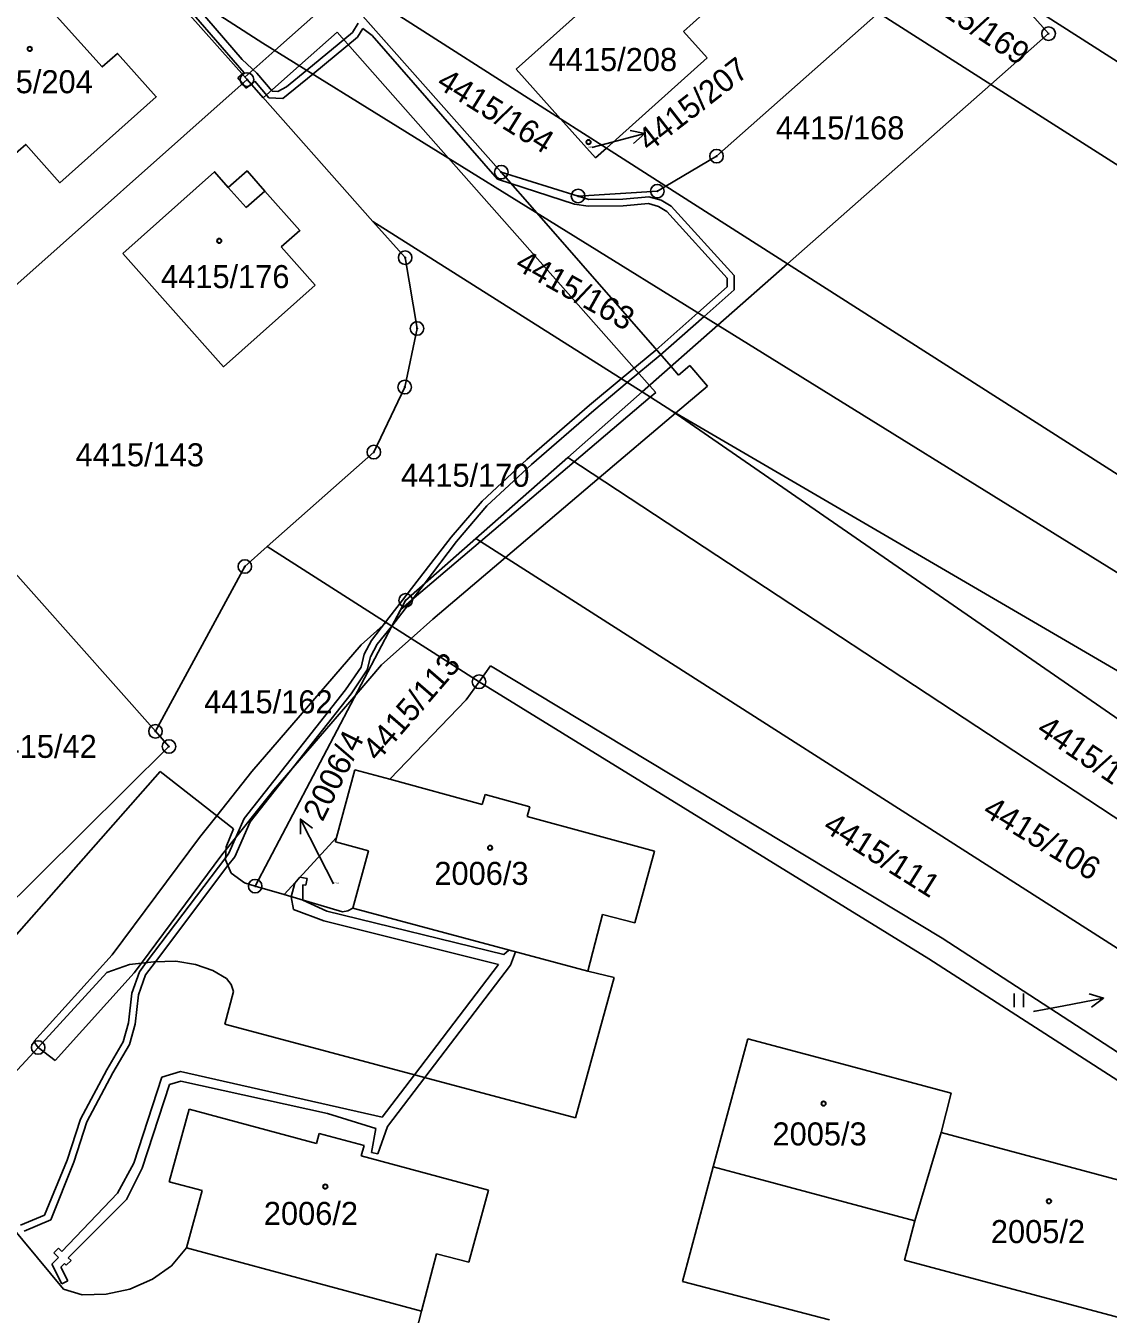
# Model space of a CAD drawing. Extents: x -593183 to -588034, y -1130415 to -1124994.
# Drawn here: x -589814.1 to -589734.2, y -1128708.5 to -1128613.4 of the extents above; entities that cross this region are included whole.
import ezdxf

# ---------------------------------------------------------------- set-up
doc = ezdxf.new("R2010")
doc.units = 0
for name, color, linetype in [('Vrstva 1', 7, 'Continuous'), ('Vrstva 16', 7, 'Continuous'), ('Vrstva 18', 7, 'Continuous'), ('Vrstva 19', 7, 'Continuous'), ('Vrstva 24', 7, 'Continuous'), ('Vrstva 25', 7, 'Continuous'), ('Vrstva 27', 7, 'Continuous'), ('Vrstva 4', 7, 'Continuous')]:
    doc.layers.add(name, color=color, linetype=linetype)

msp = doc.modelspace()

# ---------------------------------------------------------------- linework, layer by layer
at = {"layer": 'Vrstva 1'}
for p, q in [((-589777.91, -1128616.58), (-589766.2, -1128606.07)), ((-589797.78, -1128617.34), (-589804.92, -1128609.3)), ((-589804.92, -1128609.3), (-589796.61, -1128614.64)), ((-589762.08, -1128610.66), (-589765.57, -1128613.78)), ((-589774.63, -1128620.24), (-589788.35, -1128611.48)), ((-589738.61, -1128613.95), (-589741.04, -1128611.21)), ((-589654.91, -1128666.43), (-589741.04, -1128611.21)), ((-589789.43, -1128612.44), (-589779.01, -1128624.18)), ((-589763.12, -1128623), (-589751.17, -1128612.4)), ((-589751.17, -1128612.4), (-589742.87, -1128617.7)), ((-589765.57, -1128613.78), (-589763.82, -1128615.73)), ((-589742.87, -1128617.7), (-589738.61, -1128613.95)), ((-589796.61, -1128614.64), (-589763.02, -1128635.47)), ((-589771.25, -1128622.4), (-589763.82, -1128615.73)), ((-589777.91, -1128616.58), (-589774.63, -1128620.24)), ((-589825.46, -1128641.96), (-589797.78, -1128617.34)), ((-589797.78, -1128617.34), (-589788.49, -1128627.81)), ((-589757.88, -1128630.94), (-589742.87, -1128617.7)), ((-589742.87, -1128617.7), (-589658.29, -1128671.72)), ((-589774.63, -1128620.24), (-589772.05, -1128623.12)), ((-589771.25, -1128622.4), (-589774.63, -1128620.24)), ((-589772.05, -1128623.12), (-589771.25, -1128622.4)), ((-589766.86, -1128625.21), (-589771.25, -1128622.4)), ((-589766.86, -1128625.21), (-589763.12, -1128623)), ((-589779.01, -1128624.18), (-589773.34, -1128625.94)), ((-589766.86, -1128625.21), (-589767.49, -1128625.58)), ((-589757.88, -1128630.94), (-589766.86, -1128625.21)), ((-589773.34, -1128625.94), (-589767.49, -1128625.58)), ((-589786.11, -1128630.49), (-589788.49, -1128627.81)), ((-589788.49, -1128627.81), (-589768.62, -1128640.41)), ((-589795.26, -1128629.7), (-589792.75, -1128632.53)), ((-589786.11, -1128630.49), (-589785.23, -1128635.72)), ((-589763.02, -1128635.47), (-589757.88, -1128630.94)), ((-589669.82, -1128687.19), (-589757.88, -1128630.94)), ((-589785.23, -1128635.72), (-589786.14, -1128640.05)), ((-589768.62, -1128640.41), (-589763.02, -1128635.47)), ((-589763.02, -1128635.47), (-589673.06, -1128691.26)), ((-589786.14, -1128640.05), (-589788.42, -1128644.85)), ((-589774.1, -1128645.24), (-589768.62, -1128640.41)), ((-589768.62, -1128640.41), (-589766.41, -1128641.81)), ((-589699.18, -1128681.08), (-589766.41, -1128641.81)), ((-589766.41, -1128641.81), (-589715.61, -1128676.94)), ((-589788.42, -1128644.85), (-589796.29, -1128651.83)), ((-589780.89, -1128651.23), (-589774.1, -1128645.24)), ((-589714.15, -1128684.7), (-589774.1, -1128645.24)), ((-589819.25, -1128648.89), (-589804.54, -1128665.47)), ((-589796.29, -1128651.83), (-589797.94, -1128653.3)), ((-589787.08, -1128657.71), (-589796.29, -1128651.83)), ((-589786.07, -1128655.8), (-589780.89, -1128651.23)), ((-589780.89, -1128651.23), (-589717.83, -1128691.55)), ((-589804.54, -1128665.47), (-589797.94, -1128653.3)), ((-589786.07, -1128655.8), (-589787.08, -1128657.71)), ((-589797.18, -1128676.9), (-589787.08, -1128657.71)), ((-589787.08, -1128657.71), (-589780.65, -1128661.81)), ((-589780.65, -1128661.81), (-589779.81, -1128660.63)), ((-589779.81, -1128660.63), (-589746.46, -1128680.75)), ((-589781.6, -1128663.15), (-589780.65, -1128661.81)), ((-589780.65, -1128661.81), (-589747.44, -1128682.26)), ((-589787.24, -1128669.01), (-589781.6, -1128663.15)), ((-589804.54, -1128665.47), (-589803.54, -1128666.59)), ((-589803.54, -1128666.59), (-589819.53, -1128682.42)), ((-589817.94, -1128684.02), (-589804.19, -1128668.44)), ((-589798.77, -1128672.68), (-589804.19, -1128668.44)), ((-589791.17, -1128673.3), (-589789.82, -1128668.31)), ((-589789.82, -1128668.31), (-589787.24, -1128669.01)), ((-589787.24, -1128669.01), (-589780.41, -1128670.87)), ((-589780.41, -1128670.87), (-589780.21, -1128670.14)), ((-589780.21, -1128670.14), (-589776.9, -1128671.04)), ((-589776.9, -1128671.04), (-589777.1, -1128671.77)), ((-589777.1, -1128671.77), (-589767.71, -1128674.32)), ((-589799.32, -1128673.99), (-589798.77, -1128672.68)), ((-589791.17, -1128673.3), (-589795.04, -1128677.53)), ((-589791.26, -1128673.64), (-589791.17, -1128673.3)), ((-589788.82, -1128674.3), (-589791.26, -1128673.64)), ((-589799.36, -1128674.96), (-589799.32, -1128673.99)), ((-589789.98, -1128678.54), (-589788.82, -1128674.3)), ((-589767.71, -1128674.32), (-589769.14, -1128679.62)), ((-589798.96, -1128675.95), (-589799.36, -1128674.96)), ((-589797.96, -1128676.67), (-589798.96, -1128675.95)), ((-589797.18, -1128676.9), (-589797.96, -1128676.67)), ((-589795.04, -1128677.53), (-589797.18, -1128676.9)), ((-589790.73, -1128678.79), (-589795.04, -1128677.53)), ((-589789.98, -1128678.54), (-589790.35, -1128678.72)), ((-589772.62, -1128683.19), (-589789.98, -1128678.54)), ((-589790.35, -1128678.72), (-589790.73, -1128678.79)), ((-589771.53, -1128679), (-589772.62, -1128683.19)), ((-589769.14, -1128679.62), (-589771.53, -1128679)), ((-589746.46, -1128680.75), (-589705.46, -1128707.41)), ((-589803.04, -1128682.45), (-589804.65, -1128682.49)), ((-589801.59, -1128682.69), (-589803.04, -1128682.45)), ((-589747.44, -1128682.26), (-589708.87, -1128707.16)), ((-589808.12, -1128683.28), (-589813.2, -1128688.82)), ((-589806.45, -1128682.68), (-589808.12, -1128683.28)), ((-589804.65, -1128682.49), (-589806.45, -1128682.68)), ((-589800.3, -1128683.14), (-589801.59, -1128682.69)), ((-589799.3, -1128683.72), (-589800.3, -1128683.14)), ((-589772.62, -1128683.19), (-589770.68, -1128683.66)), ((-589798.95, -1128684.16), (-589799.3, -1128683.72)), ((-589798.78, -1128684.69), (-589798.95, -1128684.16)), ((-589770.68, -1128683.66), (-589773.53, -1128694.01)), ((-589799.42, -1128687.1), (-589798.78, -1128684.69)), ((-589773.53, -1128694.01), (-589799.42, -1128687.1)), ((-589763.36, -1128697.64), (-589760.81, -1128688.17)), ((-589760.81, -1128688.17), (-589754.25, -1128689.93)), ((-589813.2, -1128688.82), (-589818.89, -1128694.94)), ((-589754.25, -1128689.93), (-589745.79, -1128692.2)), ((-589745.79, -1128692.2), (-589746.55, -1128695.1)), ((-589803.53, -1128698.73), (-589802.04, -1128693.36)), ((-589802.04, -1128693.36), (-589792.65, -1128695.91)), ((-589792.65, -1128695.91), (-589792.45, -1128695.16)), ((-589792.45, -1128695.16), (-589789.14, -1128696.06)), ((-589746.55, -1128695.1), (-589748.47, -1128701.63)), ((-589746.55, -1128695.1), (-589728.79, -1128699.86)), ((-589789.14, -1128696.06), (-589789.35, -1128696.81)), ((-589789.35, -1128696.81), (-589779.96, -1128699.36)), ((-589765.63, -1128706.09), (-589763.36, -1128697.64)), ((-589761.52, -1128698.13), (-589763.36, -1128697.64)), ((-589748.47, -1128701.63), (-589761.52, -1128698.13)), ((-589817.82, -1128698.86), (-589811.32, -1128706.67)), ((-589801.1, -1128699.38), (-589803.53, -1128698.73)), ((-589802.25, -1128703.62), (-589801.1, -1128699.38)), ((-589779.96, -1128699.36), (-589781.4, -1128704.67)), ((-589749.25, -1128704.52), (-589748.47, -1128701.63)), ((-589803.36, -1128704.93), (-589802.25, -1128703.62)), ((-589784.89, -1128708.28), (-589802.25, -1128703.62)), ((-589783.8, -1128704.05), (-589784.89, -1128708.28)), ((-589781.4, -1128704.67), (-589783.8, -1128704.05)), ((-589804.76, -1128705.93), (-589803.36, -1128704.93)), ((-589731.34, -1128709.32), (-589749.25, -1128704.52)), ((-589806.42, -1128706.67), (-589804.76, -1128705.93)), ((-589754.78, -1128708.94), (-589765.63, -1128706.09)), ((-589811.32, -1128706.67), (-589809.95, -1128707.09)), ((-589809.95, -1128707.09), (-589808.18, -1128707.04)), ((-589808.18, -1128707.04), (-589806.42, -1128706.67)), ((-589784.89, -1128708.28), (-589787.66, -1128718.78))]:
    msp.add_line(p, q, dxfattribs=at)
for points in [[(-589822.08, -1128615.48), (-589814.99, -1128609.14), (-589808.47, -1128616.41), (-589807.35, -1128615.41), (-589804.48, -1128618.61), (-589811.59, -1128624.96), (-589814.11, -1128622.13), (-589815.23, -1128623.13), (-589822.08, -1128615.48)], [(-589806.96, -1128630.18), (-589800.18, -1128624.15), (-589799.16, -1128625.3)], [(-589799.16, -1128625.3), (-589797.78, -1128624.08), (-589796.46, -1128625.57)], [(-589796.46, -1128625.57), (-589793.88, -1128628.48), (-589795.26, -1128629.7)], [(-589806.96, -1128630.18), (-589799.51, -1128638.55), (-589792.75, -1128632.53)]]:
    msp.add_lwpolyline(points, dxfattribs=at)
at = {"layer": 'Vrstva 16'}
for p, q in [((-589772.32, -1128622.36), (-589771.3, -1128622.09)), ((-589791.4, -1128676.73), (-589792.48, -1128674.62)), ((-589739.72, -1128686.15), (-589737.49, -1128685.73))]:
    msp.add_line(p, q, dxfattribs=at)
at = {"layer": 'Vrstva 24'}
for centre, radius in [((-589738.61, -1128613.95), 0.5), ((-589738.61, -1128613.95), 0.0327), ((-589797.78, -1128617.34), 0.5), ((-589797.78, -1128617.34), 0.0327), ((-589763.12, -1128623), 0.5), ((-589763.12, -1128623), 0.0327), ((-589779.01, -1128624.18), 0.5), ((-589779.01, -1128624.18), 0.0327), ((-589767.49, -1128625.58), 0.5), ((-589773.34, -1128625.94), 0.5), ((-589773.34, -1128625.94), 0.0327), ((-589767.49, -1128625.58), 0.0327), ((-589786.11, -1128630.49), 0.5), ((-589786.11, -1128630.49), 0.0327), ((-589785.23, -1128635.72), 0.5), ((-589785.23, -1128635.72), 0.0327), ((-589786.14, -1128640.05), 0.5), ((-589786.14, -1128640.05), 0.0327), ((-589788.42, -1128644.85), 0.5), ((-589788.42, -1128644.85), 0.0327), ((-589797.94, -1128653.3), 0.5), ((-589797.94, -1128653.3), 0.0327), ((-589786.07, -1128655.8), 0.5), ((-589786.07, -1128655.8), 0.0327), ((-589780.65, -1128661.81), 0.5), ((-589780.65, -1128661.81), 0.0327), ((-589804.54, -1128665.47), 0.5), ((-589804.54, -1128665.47), 0.0327), ((-589803.54, -1128666.59), 0.5), ((-589803.54, -1128666.59), 0.0327), ((-589797.18, -1128676.9), 0.5), ((-589797.18, -1128676.9), 0.0327), ((-589813.2, -1128688.82), 0.5), ((-589813.2, -1128688.82), 0.0327)]:
    msp.add_circle(centre, radius, dxfattribs=at)
at = {"layer": 'Vrstva 25'}
for p, q in [((-589771.3, -1128622.09), (-589768.402, -1128621.314)), ((-589792.48, -1128674.62), (-589793.841, -1128671.947)), ((-589741.156, -1128684.828), (-589741.156, -1128685.833)), ((-589740.472, -1128685.833), (-589740.472, -1128684.828)), ((-589737.49, -1128685.73), (-589734.543, -1128685.171))]:
    msp.add_line(p, q, dxfattribs=at)
for points in [[(-589769.497, -1128621.09), (-589768.402, -1128621.314), (-589769.239, -1128622.056)], [(-589793.833, -1128673.065), (-589793.841, -1128671.947), (-589792.942, -1128672.611)], [(-589735.618, -1128684.866), (-589734.543, -1128685.171), (-589735.432, -1128685.848)]]:
    msp.add_lwpolyline(points, dxfattribs=at)
for centre, radius in [((-589813.82, -1128615.08), 0.175), ((-589813.82, -1128615.08), 0.15), ((-589772.57, -1128621.96), 0.175), ((-589772.57, -1128621.96), 0.15), ((-589799.83, -1128629.25), 0.175), ((-589799.83, -1128629.25), 0.15), ((-589779.84, -1128674.07), 0.175), ((-589779.84, -1128674.07), 0.15), ((-589755.22, -1128692.96), 0.175), ((-589755.22, -1128692.96), 0.15), ((-589792, -1128699.09), 0.175), ((-589792, -1128699.09), 0.15), ((-589738.58, -1128700.17), 0.175), ((-589738.58, -1128700.17), 0.15)]:
    msp.add_circle(centre, radius, dxfattribs=at)
at = {"layer": 'Vrstva 27'}
for p, q in [((-589797.99, -1128616.84), (-589804.07, -1128609.84)), ((-589802.34, -1128610.96), (-589798.15, -1128615.87)), ((-589795.72, -1128615.19), (-589792.47, -1128612.31)), ((-589789.43, -1128612.44), (-589779.01, -1128624.18)), ((-589789.04, -1128612.88), (-589779.01, -1128624.18)), ((-589791.12, -1128613.84), (-589793.91, -1128616.31)), ((-589793.37, -1128616.65), (-589790, -1128613.87)), ((-589782.9, -1128623.14), (-589791.12, -1128613.84)), ((-589790, -1128613.87), (-589789.57, -1128613.18)), ((-589789.22, -1128613.56), (-589789.62, -1128614.21)), ((-589788.53, -1128614.08), (-589789.22, -1128613.56)), ((-589789.62, -1128614.21), (-589792.92, -1128616.93)), ((-589779.29, -1128624.69), (-589788.53, -1128614.08)), ((-589797.94, -1128617.16), (-589795.72, -1128615.19)), ((-589798.15, -1128615.87), (-589797.06, -1128616.87)), ((-589793.91, -1128616.31), (-589796.59, -1128618.68)), ((-589794.86, -1128617.87), (-589793.37, -1128616.65)), ((-589798.46, -1128617.21), (-589798.13, -1128616.95)), ((-589798.11, -1128617.64), (-589798.46, -1128617.21)), ((-589798.13, -1128616.95), (-589797.99, -1128616.84)), ((-589797.84, -1128617.97), (-589798.11, -1128617.64)), ((-589797.78, -1128617.34), (-589797.94, -1128617.16)), ((-589797.48, -1128617.68), (-589797.84, -1128617.97)), ((-589796.59, -1128618.68), (-589797.78, -1128617.34)), ((-589797.21, -1128617.46), (-589797.48, -1128617.68)), ((-589796.16, -1128618.68), (-589797.21, -1128617.46)), ((-589797.06, -1128616.87), (-589795.92, -1128618.19)), ((-589792.92, -1128616.93), (-589795.13, -1128618.74)), ((-589795.13, -1128618.74), (-589796.16, -1128618.68)), ((-589795.92, -1128618.19), (-589795.5, -1128618.22)), ((-589795.5, -1128618.22), (-589794.86, -1128617.87)), ((-589768.07, -1128639.92), (-589782.9, -1128623.14)), ((-589779.01, -1128624.18), (-589773.34, -1128625.94)), ((-589779.01, -1128624.18), (-589776.39, -1128627.18)), ((-589773.61, -1128626.53), (-589779.29, -1128624.69)), ((-589773.34, -1128625.94), (-589772.55, -1128626.19)), ((-589772.55, -1128626.19), (-589770.04, -1128626.16)), ((-589770.04, -1128626.16), (-589768.11, -1128625.99)), ((-589768.11, -1128625.99), (-589767.2, -1128626.25)), ((-589767.2, -1128626.25), (-589766.48, -1128626.7)), ((-589776.39, -1128627.18), (-589766.48, -1128638.53)), ((-589772.59, -1128626.69), (-589773.61, -1128626.53)), ((-589770.02, -1128626.66), (-589772.59, -1128626.69)), ((-589768.15, -1128626.49), (-589770.02, -1128626.66)), ((-589767.4, -1128626.71), (-589768.15, -1128626.49)), ((-589766.8, -1128627.08), (-589767.4, -1128626.71)), ((-589762.33, -1128632.01), (-589766.8, -1128627.08)), ((-589766.48, -1128626.7), (-589761.83, -1128631.81)), ((-589762.33, -1128632.64), (-589762.33, -1128632.01)), ((-589761.83, -1128631.81), (-589761.83, -1128632.87)), ((-589764.49, -1128634.56), (-589762.33, -1128632.64)), ((-589761.83, -1128632.87), (-589764.04, -1128634.84)), ((-589767.59, -1128637.32), (-589764.49, -1128634.56)), ((-589764.04, -1128634.84), (-589767.27, -1128637.7)), ((-589770.15, -1128639.44), (-589767.59, -1128637.32)), ((-589767.27, -1128637.7), (-589769.71, -1128639.72)), ((-589766.48, -1128638.53), (-589765.93, -1128639.16)), ((-589765.93, -1128639.16), (-589765.09, -1128638.45)), ((-589765.09, -1128638.45), (-589763.79, -1128639.97)), ((-589772.5, -1128641.39), (-589770.15, -1128639.44)), ((-589769.71, -1128639.72), (-589772.18, -1128641.77)), ((-589767.6, -1128640.45), (-589768.07, -1128639.92)), ((-589768.01, -1128640.8), (-589767.6, -1128640.45)), ((-589763.79, -1128639.97), (-589766.14, -1128641.97)), ((-589777.13, -1128645.39), (-589772.5, -1128641.39)), ((-589773.62, -1128645.56), (-589768.01, -1128640.8)), ((-589772.18, -1128641.77), (-589776.79, -1128645.77)), ((-589766.16, -1128641.98), (-589771.79, -1128646.76)), ((-589766.14, -1128641.97), (-589766.41, -1128641.81)), ((-589766.41, -1128641.81), (-589766.16, -1128641.98)), ((-589780.55, -1128651.44), (-589773.62, -1128645.56)), ((-589780.43, -1128648.48), (-589777.13, -1128645.39)), ((-589776.79, -1128645.77), (-589780.07, -1128648.82)), ((-589771.79, -1128646.76), (-589778.7, -1128652.63)), ((-589782.7, -1128651.14), (-589780.43, -1128648.48)), ((-589780.07, -1128648.82), (-589782.32, -1128651.46)), ((-589787.55, -1128657.41), (-589782.7, -1128651.14)), ((-589785.45, -1128655.6), (-589780.55, -1128651.44)), ((-589782.32, -1128651.46), (-589784.71, -1128654.6)), ((-589778.7, -1128652.63), (-589784.07, -1128657.18)), ((-589784.71, -1128654.6), (-589787.08, -1128657.71)), ((-589786.43, -1128656.47), (-589785.45, -1128655.6)), ((-589787.08, -1128657.71), (-589786.43, -1128656.47)), ((-589789.35, -1128659.09), (-589787.5, -1128657.44)), ((-589788.59, -1128658.76), (-589787.55, -1128657.41)), ((-589787.08, -1128657.71), (-589788.17, -1128659.04)), ((-589787.5, -1128657.44), (-589787.08, -1128657.71)), ((-589784.07, -1128657.18), (-589785.67, -1128658.61)), ((-589785.67, -1128658.61), (-589787.85, -1128660.57)), ((-589797.43, -1128668.44), (-589789.35, -1128659.09)), ((-589789.14, -1128659.78), (-589788.59, -1128658.76)), ((-589788.17, -1128659.04), (-589788.66, -1128659.96)), ((-589787.85, -1128660.57), (-589789.73, -1128662.75)), ((-589789.36, -1128660.72), (-589789.14, -1128659.78)), ((-589788.66, -1128659.96), (-589788.9, -1128660.92)), ((-589790.5, -1128662.4), (-589789.36, -1128660.72)), ((-589788.9, -1128660.92), (-589790.1, -1128662.7)), ((-589798, -1128671.9), (-589790.5, -1128662.4)), ((-589790.1, -1128662.7), (-589797.56, -1128672.16)), ((-589789.73, -1128662.75), (-589795.81, -1128669.78)), ((-589800.02, -1128671.7), (-589797.43, -1128668.44)), ((-589795.81, -1128669.78), (-589799.33, -1128674.2)), ((-589801.3, -1128673.31), (-589800.02, -1128671.7)), ((-589799.12, -1128674.47), (-589798, -1128671.9)), ((-589797.56, -1128672.16), (-589798.68, -1128674.73)), ((-589807.73, -1128681.97), (-589801.3, -1128673.31)), ((-589799.64, -1128674.59), (-589805.57, -1128682.59)), ((-589805.22, -1128682.55), (-589799.35, -1128674.78)), ((-589799.33, -1128674.2), (-589799.64, -1128674.59)), ((-589799.35, -1128674.78), (-589799.12, -1128674.47)), ((-589798.68, -1128674.73), (-589799.19, -1128675.39)), ((-589799.19, -1128675.39), (-589804.54, -1128682.49)), ((-589794.52, -1128677.68), (-589794.26, -1128676.68)), ((-589794.26, -1128676.68), (-589793.87, -1128676.25)), ((-589793.87, -1128676.25), (-589793.34, -1128676.35)), ((-589793.34, -1128676.35), (-589793.44, -1128676.84)), ((-589794.34, -1128678.63), (-589794.52, -1128677.68)), ((-589793.66, -1128676.8), (-589793.67, -1128677.93)), ((-589793.44, -1128676.84), (-589793.66, -1128676.8)), ((-589792.1, -1128679.46), (-589794.34, -1128678.63)), ((-589793.67, -1128677.93), (-589791.89, -1128678.75)), ((-589779.21, -1128682.69), (-589792.1, -1128679.46)), ((-589791.89, -1128678.75), (-589778.83, -1128681.96)), ((-589813.51, -1128688.37), (-589807.73, -1128681.97)), ((-589778.83, -1128681.96), (-589778.45, -1128681.63)), ((-589778.45, -1128681.63), (-589777.97, -1128681.76)), ((-589777.97, -1128681.76), (-589778.33, -1128682.73)), ((-589806.11, -1128683.31), (-589811.95, -1128689.77)), ((-589806.28, -1128684.81), (-589805.72, -1128683.22)), ((-589805.57, -1128682.59), (-589806.11, -1128683.31)), ((-589805.72, -1128683.22), (-589805.22, -1128682.55)), ((-589804.54, -1128682.49), (-589805.28, -1128683.46)), ((-589785.42, -1128690.84), (-589779.21, -1128682.69)), ((-589778.33, -1128682.73), (-589784.66, -1128691.04)), ((-589805.28, -1128683.46), (-589805.78, -1128684.93)), ((-589806.54, -1128687), (-589806.28, -1128684.81)), ((-589805.78, -1128684.93), (-589806.04, -1128687.1)), ((-589806.92, -1128688.39), (-589806.54, -1128687)), ((-589806.04, -1128687.1), (-589806.46, -1128688.59)), ((-589813.2, -1128688.82), (-589813.51, -1128688.37)), ((-589811.95, -1128689.77), (-589813.2, -1128688.82)), ((-589808.13, -1128690.46), (-589806.92, -1128688.39)), ((-589806.46, -1128688.59), (-589807.69, -1128690.7)), ((-589810.07, -1128694.11), (-589808.13, -1128690.46)), ((-589807.69, -1128690.7), (-589809.61, -1128694.31)), ((-589806.14, -1128697.36), (-589804.06, -1128691)), ((-589804.06, -1128691), (-589802.69, -1128690.59)), ((-589802.69, -1128690.59), (-589787.81, -1128693.97)), ((-589787.81, -1128693.97), (-589785.42, -1128690.84)), ((-589803.51, -1128691.56), (-589805.52, -1128697.74)), ((-589802.66, -1128691.31), (-589803.51, -1128691.56)), ((-589791.84, -1128693.68), (-589802.66, -1128691.31)), ((-589784.66, -1128691.04), (-589787.41, -1128694.64)), ((-589788.27, -1128694.81), (-589791.84, -1128693.68)), ((-589811.05, -1128697.13), (-589810.07, -1128694.11)), ((-589809.61, -1128694.31), (-589810.57, -1128697.29)), ((-589788.58, -1128696.58), (-589788.27, -1128694.81)), ((-589787.41, -1128694.64), (-589788.13, -1128696.68)), ((-589788.13, -1128696.68), (-589788.58, -1128696.58)), ((-589812.73, -1128701.2), (-589811.05, -1128697.13)), ((-589810.57, -1128697.29), (-589812.26, -1128701.54)), ((-589807.35, -1128699.58), (-589806.14, -1128697.36)), ((-589805.52, -1128697.74), (-589806.67, -1128700.04)), ((-589811.44, -1128703.88), (-589807.35, -1128699.58)), ((-589806.67, -1128700.04), (-589810.98, -1128704.34)), ((-589814.49, -1128701.93), (-589812.73, -1128701.2)), ((-589812.26, -1128701.54), (-589814.23, -1128702.37)), ((-589812.18, -1128704.83), (-589811.7, -1128704.33)), ((-589812.05, -1128703.99), (-589811.69, -1128703.63)), ((-589811.7, -1128704.33), (-589812.05, -1128703.99)), ((-589811.69, -1128703.63), (-589811.44, -1128703.88)), ((-589810.98, -1128704.34), (-589810.77, -1128704.55)), ((-589811.45, -1128706.28), (-589812.18, -1128704.83)), ((-589811.25, -1128704.78), (-589811.52, -1128705.05)), ((-589811.52, -1128705.05), (-589811.01, -1128706.06)), ((-589811.12, -1128704.9), (-589811.25, -1128704.78)), ((-589810.77, -1128704.55), (-589811.12, -1128704.9)), ((-589811.01, -1128706.06), (-589811.45, -1128706.28))]:
    msp.add_line(p, q, dxfattribs=at)
at = {"layer": 'Vrstva 4'}
for p, q in [((-589799.16, -1128625.3), (-589797.84, -1128626.79)), ((-589797.84, -1128626.79), (-589796.46, -1128625.57))]:
    msp.add_line(p, q, dxfattribs=at)

# ---------------------------------------------------------------- texts
at = {"layer": 'Vrstva 16'}
for s, rotation, p in [('4415/207', 37.83267, (-589768.096, -1128622.727)), ('2006/4', 63.45387, (-589792.202, -1128672.209))]:
    msp.add_text(s, height=1.7, rotation=rotation, dxfattribs=at).set_placement(p)
at = {"layer": 'Vrstva 18'}
for s, rotation, p in [('4415/169', 326.50947, (-589748.68, -1128611.128)), ('4415/164', 328.1049, (-589783.884, -1128617.86)), ('4415/163', 330.74865, (-589778.087, -1128631.292)), ('4415/113', 49.08762, (-589788.13, -1128667.77)), ('4415/107', 325.93446, (-589739.59, -1128665.59)), ('4415/106', 328.68846, (-589743.57, -1128671.62)), ('4415/111', 327.83904, (-589755.36, -1128672.77))]:
    msp.add_text(s, height=1.7, rotation=rotation, dxfattribs=at).set_placement(p)
for s, height, p in [('4415/168', 1.7, (-589758.739, -1128621.76)), ('4415/143', 1.7, (-589810.438, -1128645.9)), ('4415/170', 1.7, (-589786.409, -1128647.41)), ('4415/162', 1.7, (-589800.946, -1128664.14)), ('4415/42', 1.7, (-589817.09, -1128667.43)), ('2006/4', 0.1, (-589791.4, -1128676.73)), ('4363/2', 0.1, (-589739.72, -1128686.15))]:
    msp.add_text(s, height=height, dxfattribs=at).set_placement(p)
at = {"layer": 'Vrstva 19'}
for s, height, p in [('4415/208', 1.7, (-589775.514, -1128616.71)), ('4415/204', 1.7, (-589818.647, -1128618.35)), ('4415/207', 0.1, (-589772.593, -1128622.36)), ('4415/176', 1.7, (-589804.126, -1128632.74)), ('2006/3', 1.7, (-589783.95, -1128676.81)), ('2005/3', 1.7, (-589758.99, -1128696.05)), ('2006/2', 1.7, (-589796.54, -1128701.92)), ('2005/2', 1.7, (-589742.87, -1128703.26))]:
    msp.add_text(s, height=height, dxfattribs=at).set_placement(p)

doc.saveas('drawing.dxf')
